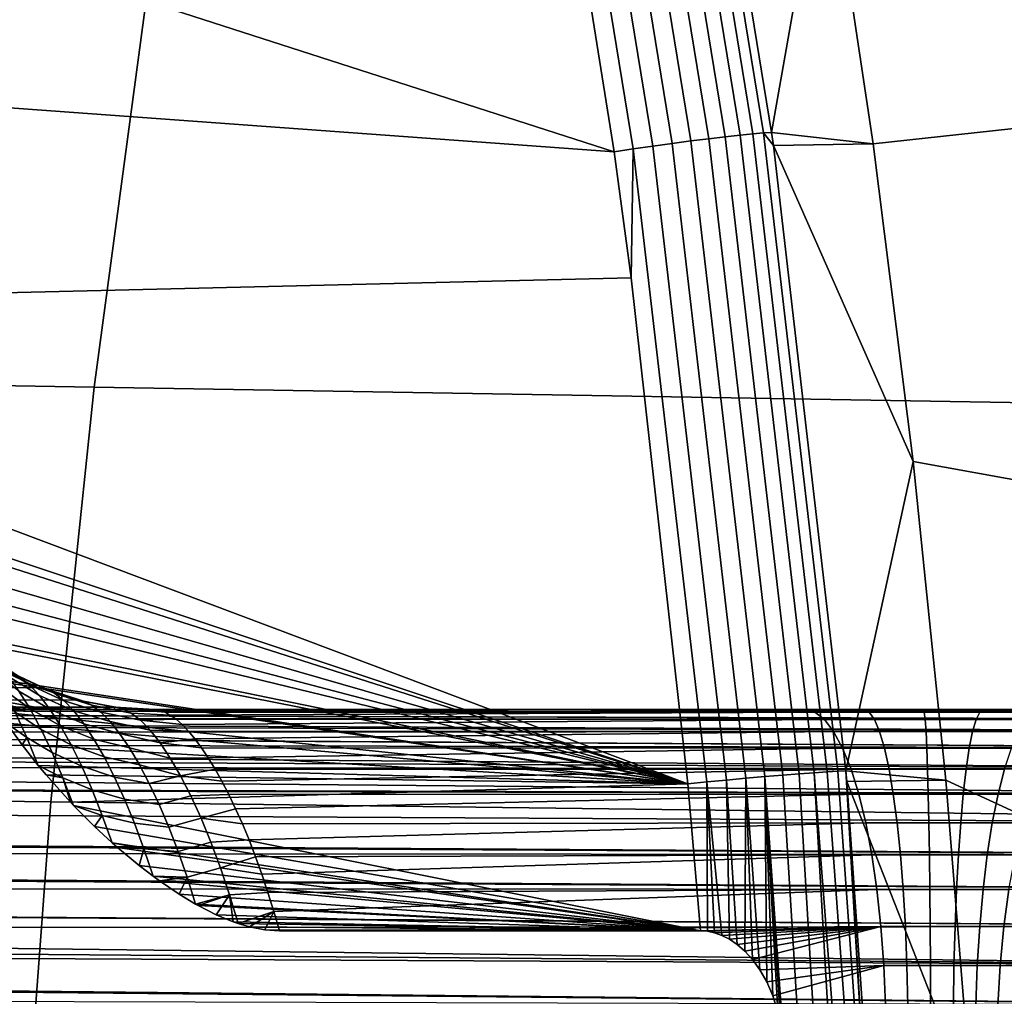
# Model space of a CAD drawing. Header units: metres. Extents: x -240 to 45, y -77 to 27.
# Tile 345 of 656: x -196.54 to -195.08, y 1.57 to 3.03. Entities that reach past the tile are written whole.
import ezdxf

# ---------------------------------------------------------------- set-up
doc = ezdxf.new("R2010")
doc.units = ezdxf.units.M
doc.layers.add('solid_102011X2', color=7, linetype='CONTINUOUS')

msp = doc.modelspace()

# ---------------------------------------------------------------- linework, layer by layer
at = {"layer": 'solid_102011X2'}
for points in [[(-195.626984, 3.796018, 270.133331), (-195.473145, 2.854428, 270.094666), (-195.495209, 2.852002, 270.075623), (-195.648926, 3.792801, 270.114197)], [(-195.608002, 3.79854, 270.155487), (-195.454056, 2.856332, 270.11673), (-195.473145, 2.854428, 270.094666), (-195.626984, 3.796018, 270.133331)], [(-195.592377, 3.800311, 270.180237), (-195.438339, 2.857672, 270.141357), (-195.454056, 2.856332, 270.11673), (-195.608002, 3.79854, 270.155487)], [(-195.438339, 2.857672, 270.141357), (-195.592377, 3.800311, 270.180237), (-195.576614, 3.780542, 270.205994), (-195.426346, 2.85839, 270.16803)], [(-195.727554, 3.779727, 270.078674), (-195.57428, 2.842159, 270.040375), (-195.603043, 2.838257, 270.036774), (-195.756149, 3.77454, 270.074982)], [(-195.699753, 3.784566, 270.086548), (-195.546326, 2.845801, 270.048187), (-195.57428, 2.842159, 270.040375), (-195.727554, 3.779727, 270.078674)], [(-195.673355, 3.788956, 270.09848), (-195.519791, 2.849106, 270.060028), (-195.546326, 2.845801, 270.048187), (-195.699753, 3.784566, 270.086548)], [(-195.648926, 3.792801, 270.114197), (-195.495209, 2.852002, 270.075623), (-195.519791, 2.849106, 270.060028), (-195.673355, 3.788956, 270.09848)], [(-195.426346, 2.85839, 270.16803), (-195.576614, 3.780542, 270.205994), (-195.345856, 3.313562, 270.590668)], [(-194.376587, 3.723807, 273.352448), (-194.250977, 2.953117, 273.304596), (-195.345856, 3.313562, 270.590668), (-195.427185, 3.784034, 270.614563)], [(-195.785324, 3.611109, 270.073456), (-195.784943, 3.769119, 270.075562), (-195.631989, 2.834178, 270.037415), (-195.660492, 2.829724, 270.042328)], [(-195.756149, 3.77454, 270.074982), (-195.603043, 2.838257, 270.036774), (-195.631989, 2.834178, 270.037415), (-195.784943, 3.769119, 270.075562)], [(-196.825043, 3.20482, 270.332672), (-196.876617, 3.498386, 270.34552), (-195.785324, 3.611109, 270.073456), (-195.660492, 2.829724, 270.042328)], [(-195.426346, 2.85839, 270.16803), (-195.345856, 3.313562, 270.590668), (-195.275345, 2.841722, 270.569946)], [(-194.250977, 2.953117, 273.304596), (-195.275345, 2.841722, 270.569946), (-195.345856, 3.313562, 270.590668)], [(-196.825043, 3.20482, 270.332672), (-195.660492, 2.829724, 270.042328), (-196.77803, 2.910792, 270.320953)], [(-196.351364, 3.092267, 330.455933), (-197.988434, 3.126844, 328.876129), (-198.072845, 2.507194, 328.949158), (-196.434021, 2.479466, 330.52887)], [(-194.694534, 3.058126, 332.027832), (-196.351364, 3.092267, 330.455933), (-196.434021, 2.479466, 330.52887), (-194.775406, 2.452086, 332.100708)], [(-194.250977, 2.953117, 273.304596), (-194.154297, 2.177207, 273.267578), (-195.215683, 2.368869, 270.552368), (-195.275345, 2.841722, 270.569946)], [(-196.73555, 2.616184, 270.310364), (-196.77803, 2.910792, 270.320953), (-195.660492, 2.829724, 270.042328), (-195.635147, 2.642387, 270.036011)], [(-195.454056, 2.856332, 270.11673), (-195.343643, 1.907481, 270.088928), (-195.362823, 1.906205, 270.066925), (-195.473145, 2.854428, 270.094666)], [(-195.438339, 2.857672, 270.141357), (-195.327866, 1.908381, 270.113495), (-195.343643, 1.907481, 270.088928), (-195.454056, 2.856332, 270.11673)], [(-195.438339, 2.857672, 270.141357), (-195.426346, 2.85839, 270.16803), (-195.42363, 2.838878, 270.167358)], [(-195.327866, 1.908381, 270.113495), (-195.438339, 2.857672, 270.141357), (-195.42363, 2.838878, 270.167358), (-195.315781, 1.908855, 270.140106)], [(-195.42363, 2.838878, 270.167358), (-195.426346, 2.85839, 270.16803), (-195.275345, 2.841722, 270.569946)], [(-195.57428, 2.842159, 270.040375), (-195.464355, 1.897998, 270.012909), (-195.493225, 1.895389, 270.009369), (-195.603043, 2.838257, 270.036774)], [(-195.546326, 2.845801, 270.048187), (-195.436295, 1.900433, 270.02066), (-195.464355, 1.897998, 270.012909), (-195.57428, 2.842159, 270.040375)], [(-195.519791, 2.849106, 270.060028), (-195.409637, 1.902643, 270.03244), (-195.436295, 1.900433, 270.02066), (-195.546326, 2.845801, 270.048187)], [(-195.495209, 2.852002, 270.075623), (-195.384979, 1.904581, 270.047974), (-195.409637, 1.902643, 270.03244), (-195.519791, 2.849106, 270.060028)], [(-195.473145, 2.854428, 270.094666), (-195.362823, 1.906205, 270.066925), (-195.384979, 1.904581, 270.047974), (-195.495209, 2.852002, 270.075623)], [(-195.42363, 2.838878, 270.167358), (-195.275345, 2.841722, 270.569946), (-195.215683, 2.368869, 270.552368)], [(-195.635147, 2.642387, 270.036011), (-195.660492, 2.829724, 270.042328), (-195.631989, 2.834178, 270.037415)], [(-195.635147, 2.642387, 270.036011), (-195.631989, 2.834178, 270.037415), (-195.522308, 1.892663, 270.010071), (-195.550919, 1.889582, 270.014984)], [(-195.603043, 2.838257, 270.036774), (-195.493225, 1.895389, 270.009369), (-195.522308, 1.892663, 270.010071), (-195.631989, 2.834178, 270.037415)], [(-195.315781, 1.908855, 270.140106), (-195.42363, 2.838878, 270.167358), (-195.215683, 2.368869, 270.552368)], [(-196.697601, 2.320996, 270.300903), (-196.73555, 2.616184, 270.310364), (-195.635147, 2.642387, 270.036011), (-195.550919, 1.889582, 270.014984)], [(-196.434021, 2.479466, 330.52887), (-198.072845, 2.507194, 328.949158), (-198.138641, 1.883653, 329.006073), (-196.498444, 1.862818, 330.585693)], [(-194.775406, 2.452086, 332.100708), (-196.434021, 2.479466, 330.52887), (-196.498444, 1.862818, 330.585693), (-194.83844, 1.842245, 332.157501)], [(-195.315781, 1.908855, 270.140106), (-195.215683, 2.368869, 270.552368), (-195.166885, 1.895265, 270.537994)], [(-194.087814, 1.396966, 273.239014), (-195.166885, 1.895265, 270.537994), (-195.215683, 2.368869, 270.552368), (-194.154297, 2.177207, 273.267578)], [(-196.689011, 2.267793, 270.298767), (-196.697601, 2.320996, 270.300903), (-195.550919, 1.889582, 270.014984)], [(-196.689011, 2.267793, 270.298767), (-195.550919, 1.889582, 270.014984), (-196.685608, 2.252039, 270.297913)], [(-196.67569, 2.213366, 270.295441), (-196.685608, 2.252039, 270.297913), (-195.550919, 1.889582, 270.014984)], [(-196.666046, 2.182295, 270.29303), (-196.67569, 2.213366, 270.295441), (-195.550919, 1.889582, 270.014984)], [(-196.657547, 2.158324, 270.290924), (-196.666046, 2.182295, 270.29303), (-195.550919, 1.889582, 270.014984)], [(-196.63913, 2.113344, 270.286316), (-196.657547, 2.158324, 270.290924), (-195.550919, 1.889582, 270.014984)], [(-196.634583, 2.103349, 270.285187), (-196.63913, 2.113344, 270.286316), (-195.550919, 1.889582, 270.014984)], [(-196.606995, 2.049151, 270.27832), (-196.634583, 2.103349, 270.285187), (-195.550919, 1.889582, 270.014984)], [(-196.544861, 2.048817, 269.884155), (-196.593521, 2.079799, 269.903656), (-196.578125, 2.067163, 269.954865), (-196.530334, 2.037141, 269.932007)], [(-196.530334, 2.037141, 269.932007), (-196.578125, 2.067163, 269.954865), (-196.56218, 2.04968, 270.004333), (-196.515228, 2.020975, 269.978271)], [(-196.634598, 2.032091, 269.29303), (-196.687759, 2.056572, 269.306274), (-196.568497, 2.056571, 269.784576), (-196.517792, 2.033047, 269.771942)], [(-196.545822, 2.027559, 270.051636), (-196.586456, 2.058965, 270.08432), (-196.568893, 2.029814, 270.132568), (-196.529297, 2.001076, 270.096344)], [(-196.505569, 2.030841, 269.818848), (-196.517792, 2.033047, 269.771942), (-196.568497, 2.056571, 269.784576), (-196.558655, 2.055886, 269.835114)], [(-196.505569, 2.030841, 269.818848), (-196.558655, 2.055886, 269.835114), (-196.544861, 2.048817, 269.884155), (-196.492477, 2.024251, 269.865082)], [(-196.606995, 2.049151, 270.27832), (-195.550919, 1.889582, 270.014984), (-196.605133, 2.045829, 270.277832)], [(-196.575455, 1.996912, 270.270447), (-196.605133, 2.045829, 270.277832), (-195.550919, 1.889582, 270.014984)], [(-196.515228, 2.020975, 269.978271), (-196.56218, 2.04968, 270.004333), (-196.545822, 2.027559, 270.051636), (-196.499695, 2.000503, 270.022552)], [(-196.492477, 2.024251, 269.865082), (-196.544861, 2.048817, 269.884155), (-196.530334, 2.037141, 269.932007), (-196.478653, 2.01336, 269.910248)], [(-196.478653, 2.01336, 269.910248), (-196.530334, 2.037141, 269.932007), (-196.515228, 2.020975, 269.978271), (-196.464233, 1.998269, 269.953918)], [(-196.578995, 2.014349, 269.279175), (-196.634598, 2.032091, 269.29303), (-196.517792, 2.033047, 269.771942), (-196.461395, 2.014773, 269.757874)], [(-196.551422, 1.996228, 270.177521), (-196.582718, 2.022461, 270.223358), (-196.564301, 1.980169, 270.26767), (-196.53418, 1.95857, 270.218811)], [(-196.529297, 2.001076, 270.096344), (-196.568893, 2.029814, 270.132568), (-196.551422, 1.996228, 270.177521), (-196.512772, 1.970523, 270.138153)], [(-196.499695, 2.000503, 270.022552), (-196.545822, 2.027559, 270.051636), (-196.529297, 2.001076, 270.096344), (-196.483932, 1.975967, 270.064484)], [(-196.449799, 2.012721, 269.802338), (-196.461395, 2.014773, 269.757874), (-196.517792, 2.033047, 269.771942), (-196.505569, 2.030841, 269.818848)], [(-196.449799, 2.012721, 269.802338), (-196.505569, 2.030841, 269.818848), (-196.492477, 2.024251, 269.865082), (-196.437347, 2.006588, 269.84613)], [(-196.437347, 2.006588, 269.84613), (-196.492477, 2.024251, 269.865082), (-196.478653, 2.01336, 269.910248), (-196.424149, 1.996446, 269.888947)], [(-196.548508, 2.003606, 269.176422), (-196.604111, 2.014362, 269.19632), (-196.578995, 2.014349, 269.279175), (-196.521713, 2.0036, 269.264893)], [(-196.521713, 2.0036, 269.264893), (-196.578995, 2.014349, 269.279175), (-196.461395, 2.014773, 269.757874), (-196.403275, 2.003703, 269.743408)], [(-196.464233, 1.998269, 269.953918), (-196.515228, 2.020975, 269.978271), (-196.499695, 2.000503, 270.022552), (-196.449341, 1.979138, 269.995789)], [(-196.424149, 1.996446, 269.888947), (-196.478653, 2.01336, 269.910248), (-196.464233, 1.998269, 269.953918), (-196.410339, 1.982378, 269.93045)], [(-196.391434, 2.00153, 269.788605), (-196.403275, 2.003703, 269.743408), (-196.461395, 2.014773, 269.757874), (-196.449799, 2.012721, 269.802338)], [(-196.378632, 1.995036, 269.83313), (-196.391434, 2.00153, 269.788605), (-196.449799, 2.012721, 269.802338), (-196.437347, 2.006588, 269.84613)], [(-196.365036, 1.984296, 269.876587), (-196.378632, 1.995036, 269.83313), (-196.437347, 2.006588, 269.84613), (-196.424149, 1.996446, 269.888947)], [(-198.135773, 1.987874, 268.001312), (-198.056793, 1.994685, 268.019501), (-194.396103, 1.985471, 267.058411)], [(-198.056793, 1.994685, 268.019501), (-198.044128, 1.995512, 268.0224), (-194.396103, 1.985471, 267.058411)], [(-197.977478, 1.998692, 268.037415), (-194.381744, 1.996354, 267.116028), (-194.396103, 1.985471, 267.058411), (-198.044128, 1.995512, 268.0224)], [(-197.977478, 1.998692, 268.037415), (-197.972977, 1.998837, 268.038422), (-194.381744, 1.996354, 267.116028)], [(-197.972977, 1.998837, 268.038422), (-197.898102, 2, 268.054932), (-196.132614, 2, 267.614685)], [(-197.972977, 1.998837, 268.038422), (-196.132614, 2, 267.614685), (-194.381744, 1.996354, 267.116028)], [(-196.132614, 2, 267.614685), (-197.898102, 2, 268.054932), (-197.411621, 2, 268.344147)], [(-193.661606, 2, 267.403748), (-197.411621, 2, 268.344147), (-196.92131, 2, 268.635773), (-193.637283, 2, 267.434418)], [(-197.411621, 2, 268.344147), (-194.329926, 2, 267.16629), (-196.132614, 2, 267.614685)], [(-194.29213, 2, 267.160095), (-194.329926, 2, 267.16629), (-197.411621, 2, 268.344147)], [(-194.253708, 2, 267.155945), (-194.29213, 2, 267.160095), (-197.411621, 2, 268.344147)], [(-194.21492, 2, 267.153931), (-194.253708, 2, 267.155945), (-197.411621, 2, 268.344147)], [(-194.175842, 2, 267.154053), (-194.21492, 2, 267.153931), (-197.411621, 2, 268.344147)], [(-194.136765, 2, 267.156372), (-194.175842, 2, 267.154053), (-197.411621, 2, 268.344147)], [(-194.097702, 2, 267.160919), (-194.136765, 2, 267.156372), (-197.411621, 2, 268.344147)], [(-194.058975, 2, 267.167633), (-194.097702, 2, 267.160919), (-197.411621, 2, 268.344147)], [(-194.020615, 2, 267.176514), (-194.058975, 2, 267.167633), (-197.411621, 2, 268.344147)], [(-193.982925, 2, 267.187531), (-194.020615, 2, 267.176514), (-197.411621, 2, 268.344147)], [(-193.945908, 2, 267.200623), (-193.982925, 2, 267.187531), (-197.411621, 2, 268.344147)], [(-193.90979, 2, 267.215729), (-193.945908, 2, 267.200623), (-197.411621, 2, 268.344147)], [(-193.874588, 2, 267.232819), (-193.90979, 2, 267.215729), (-197.411621, 2, 268.344147)], [(-193.840408, 2, 267.251831), (-193.874588, 2, 267.232819), (-197.411621, 2, 268.344147)], [(-193.807312, 2, 267.272766), (-193.840408, 2, 267.251831), (-197.411621, 2, 268.344147)], [(-193.77536, 2, 267.295563), (-193.807312, 2, 267.272766), (-197.411621, 2, 268.344147)], [(-193.74472, 2, 267.320129), (-193.77536, 2, 267.295563), (-197.411621, 2, 268.344147)], [(-193.715439, 2, 267.346466), (-193.74472, 2, 267.320129), (-197.411621, 2, 268.344147)], [(-193.687714, 2, 267.374329), (-193.715439, 2, 267.346466), (-197.411621, 2, 268.344147)], [(-193.661606, 2, 267.403748), (-193.687714, 2, 267.374329), (-197.411621, 2, 268.344147)], [(-193.614761, 2, 267.466339), (-193.637283, 2, 267.434418), (-196.92131, 2, 268.635773)], [(-193.594177, 2, 267.499268), (-193.614761, 2, 267.466339), (-196.92131, 2, 268.635773)], [(-193.575531, 2, 267.533142), (-193.594177, 2, 267.499268), (-196.92131, 2, 268.635773)], [(-193.558914, 2, 267.567657), (-193.575531, 2, 267.533142), (-196.92131, 2, 268.635773)], [(-196.839951, 2, 268.689697), (-193.544312, 2, 267.602844), (-193.558914, 2, 267.567657), (-196.92131, 2, 268.635773)], [(-196.839951, 2, 268.689697), (-196.763702, 2, 268.75177), (-193.544312, 2, 267.602844)], [(-196.763702, 2, 268.75177), (-196.693909, 2, 268.821106), (-193.544312, 2, 267.602844)], [(-196.693909, 2, 268.821106), (-196.630157, 2, 268.898407), (-193.544312, 2, 267.602844)], [(-196.630157, 2, 268.898407), (-196.574738, 2, 268.981293), (-193.544312, 2, 267.602844)], [(-196.584015, 2.003618, 269.091034), (-196.529816, 2, 269.065369), (-196.574738, 2, 268.981293), (-196.627823, 2.003625, 269.009613)], [(-196.548508, 2.003606, 269.176422), (-196.49118, 2, 269.158813), (-196.528275, 2, 269.068604), (-196.584015, 2.003618, 269.091034)], [(-196.584015, 2.003618, 269.091034), (-196.528275, 2, 269.068604), (-196.529816, 2, 269.065369)], [(-196.564301, 1.980169, 270.26767), (-196.575455, 1.996912, 270.270447), (-195.550919, 1.889582, 270.014984)], [(-196.574738, 2, 268.981293), (-196.529816, 2, 269.065369), (-193.544312, 2, 267.602844)], [(-196.512772, 1.970523, 270.138153), (-196.551422, 1.996228, 270.177521), (-196.53418, 1.95857, 270.218811), (-196.496399, 1.936214, 270.176666)], [(-196.521713, 2.0036, 269.264893), (-196.463593, 2, 269.250397), (-196.49118, 2, 269.158813), (-196.548508, 2.003606, 269.176422)], [(-196.529816, 2, 269.065369), (-196.528275, 2, 269.068604), (-193.544312, 2, 267.602844)], [(-196.483932, 1.975967, 270.064484), (-196.529297, 2.001076, 270.096344), (-196.512772, 1.970523, 270.138153), (-196.468109, 1.947627, 270.10376)], [(-196.528275, 2, 269.068604), (-196.49118, 2, 269.158813), (-193.544312, 2, 267.602844)], [(-196.521713, 2.0036, 269.264893), (-196.403275, 2.003703, 269.743408), (-196.403961, 2, 269.489563), (-196.463593, 2, 269.250397)], [(-196.449341, 1.979138, 269.995789), (-196.499695, 2.000503, 270.022552), (-196.483932, 1.975967, 270.064484), (-196.434189, 1.956181, 270.035492)], [(-196.49118, 2, 269.158813), (-196.463593, 2, 269.250397), (-193.544312, 2, 267.602844)], [(-196.410339, 1.982378, 269.93045), (-196.464233, 1.998269, 269.953918), (-196.449341, 1.979138, 269.995789), (-196.396042, 1.964518, 269.970276)], [(-196.463593, 2, 269.250397), (-196.403961, 2, 269.489563), (-195.860519, 2, 269.608063), (-193.544312, 2, 267.602844)], [(-196.350739, 1.969394, 269.91861), (-196.365036, 1.984296, 269.876587), (-196.424149, 1.996446, 269.888947), (-196.410339, 1.982378, 269.93045)], [(-196.403275, 2.003703, 269.743408), (-196.34433, 2, 269.72876), (-196.403961, 2, 269.489563)], [(-196.403961, 2, 269.489563), (-196.34433, 2, 269.72876), (-195.860519, 2, 269.608063)], [(-196.403275, 2.003703, 269.743408), (-196.391434, 2.00153, 269.788605), (-196.336899, 1.999109, 269.757599), (-196.34433, 2, 269.72876)], [(-196.391434, 2.00153, 269.788605), (-196.378632, 1.995036, 269.83313), (-196.320724, 1.991974, 269.814758), (-196.32901, 1.996436, 269.786285)], [(-196.391434, 2.00153, 269.788605), (-196.32901, 1.996436, 269.786285), (-196.336899, 1.999109, 269.757599)], [(-196.365036, 1.984296, 269.876587), (-196.312042, 1.985727, 269.842896), (-196.320724, 1.991974, 269.814758), (-196.378632, 1.995036, 269.83313)], [(-195.860519, 2, 269.608063), (-196.34433, 2, 269.72876), (-196.336899, 1.999109, 269.757599)], [(-196.336899, 1.999109, 269.757599), (-195.376678, 2, 269.487427), (-195.860519, 2, 269.608063)], [(-196.336899, 1.999109, 269.757599), (-196.32901, 1.996436, 269.786285), (-195.362106, 1.996354, 269.545898), (-195.376678, 2, 269.487427)], [(-196.32901, 1.996436, 269.786285), (-196.320724, 1.991974, 269.814758), (-195.362106, 1.996354, 269.545898)], [(-196.320724, 1.991974, 269.814758), (-196.312042, 1.985727, 269.842896), (-195.347733, 1.985471, 269.603546), (-195.362106, 1.996354, 269.545898)], [(-194.329926, 2, 267.16629), (-194.367157, 2, 267.1745), (-196.132614, 2, 267.614685)], [(-194.381744, 1.996354, 267.116028), (-196.132614, 2, 267.614685), (-194.367157, 2, 267.1745)], [(-195.860519, 2, 269.608063), (-195.376678, 2, 269.487427), (-193.544312, 2, 267.602844)], [(-195.376678, 2, 269.487427), (-195.297043, 2, 269.471832), (-193.544312, 2, 267.602844)], [(-195.362106, 1.996354, 269.545898), (-195.281265, 1.996434, 269.529816), (-195.297043, 2, 269.471832), (-195.376678, 2, 269.487427)], [(-195.347733, 1.985471, 269.603546), (-195.273392, 1.985615, 269.588745), (-195.281265, 1.996434, 269.529816), (-195.362106, 1.996354, 269.545898)], [(-195.297043, 2, 269.471832), (-195.215195, 2, 269.464325), (-193.544312, 2, 267.602844)], [(-195.199051, 1.996434, 269.523438), (-195.215195, 2, 269.464325), (-195.297043, 2, 269.471832), (-195.281265, 1.996434, 269.529816)], [(-195.273392, 1.985615, 269.588745), (-195.197769, 1.985615, 269.582886), (-195.199051, 1.996434, 269.523438), (-195.281265, 1.996434, 269.529816)], [(-195.215195, 2, 269.464325), (-195.132278, 2, 269.465302), (-193.544312, 2, 267.602844)], [(-195.116638, 1.996434, 269.526276), (-195.132278, 2, 269.465302), (-195.215195, 2, 269.464325), (-195.199051, 1.996434, 269.523438)], [(-195.197769, 1.985615, 269.582886), (-195.121979, 1.985615, 269.58551), (-195.116638, 1.996434, 269.526276), (-195.199051, 1.996434, 269.523438)], [(-195.132278, 2, 269.465302), (-195.049484, 2, 269.474915), (-193.544312, 2, 267.602844)], [(-195.035049, 1.996434, 269.538239), (-195.049484, 2, 269.474915), (-195.132278, 2, 269.465302), (-195.116638, 1.996434, 269.526276)], [(-195.121979, 1.985615, 269.58551), (-195.046936, 1.985615, 269.596497), (-195.035049, 1.996434, 269.538239), (-195.116638, 1.996434, 269.526276)], [(-198.288025, 1.965987, 267.965271), (-198.21286, 1.978319, 267.983246), (-194.409927, 1.967701, 267.00296)], [(-198.21286, 1.978319, 267.983246), (-198.174927, 1.983396, 267.992188), (-194.409927, 1.967701, 267.00296)], [(-198.135773, 1.987874, 268.001312), (-194.396103, 1.985471, 267.058411), (-194.409927, 1.967701, 267.00296), (-198.174927, 1.983396, 267.992188)], [(-196.541183, 1.94791, 270.261902), (-196.564301, 1.980169, 270.26767), (-195.550919, 1.889582, 270.014984)], [(-196.53418, 1.95857, 270.218811), (-196.564301, 1.980169, 270.26767), (-196.541183, 1.94791, 270.261902)], [(-196.396042, 1.964518, 269.970276), (-196.449341, 1.979138, 269.995789), (-196.434189, 1.956181, 270.035492), (-196.381439, 1.94305, 270.008148)], [(-196.335907, 1.950477, 269.958832), (-196.350739, 1.969394, 269.91861), (-196.410339, 1.982378, 269.93045), (-196.396042, 1.964518, 269.970276)], [(-196.365036, 1.984296, 269.876587), (-196.303024, 1.977703, 269.870575), (-196.312042, 1.985727, 269.842896)], [(-196.365036, 1.984296, 269.876587), (-196.350739, 1.969394, 269.91861), (-196.293686, 1.967914, 269.897705), (-196.303024, 1.977703, 269.870575)], [(-196.312042, 1.985727, 269.842896), (-196.303024, 1.977703, 269.870575), (-195.347733, 1.985471, 269.603546)], [(-196.303024, 1.977703, 269.870575), (-196.293686, 1.967914, 269.897705), (-195.333908, 1.967701, 269.658966), (-195.347733, 1.985471, 269.603546)], [(-195.333908, 1.967701, 269.658966), (-195.265732, 1.967701, 269.645966), (-195.273392, 1.985615, 269.588745), (-195.347733, 1.985471, 269.603546)], [(-195.265732, 1.967701, 269.645966), (-195.196533, 1.967701, 269.640594), (-195.197769, 1.985615, 269.582886), (-195.273392, 1.985615, 269.588745)], [(-195.196533, 1.967701, 269.640594), (-195.127167, 1.967701, 269.642975), (-195.121979, 1.985615, 269.58551), (-195.197769, 1.985615, 269.582886)], [(-195.127167, 1.967701, 269.642975), (-195.058487, 1.967701, 269.653046), (-195.046936, 1.985615, 269.596497), (-195.121979, 1.985615, 269.58551)], [(-198.363602, 1.950218, 267.946777), (-198.29155, 1.96533, 267.964417), (-194.423264, 1.942952, 266.949463)], [(-198.29155, 1.96533, 267.964417), (-198.288025, 1.965987, 267.965271), (-194.423264, 1.942952, 266.949463)], [(-198.288025, 1.965987, 267.965271), (-194.409927, 1.967701, 267.00296), (-194.423264, 1.942952, 266.949463)], [(-196.468109, 1.947627, 270.10376), (-196.512772, 1.970523, 270.138153), (-196.496399, 1.936214, 270.176666), (-196.452377, 1.915757, 270.140015)], [(-196.434189, 1.956181, 270.035492), (-196.483932, 1.975967, 270.064484), (-196.468109, 1.947627, 270.10376), (-196.418915, 1.929626, 270.072723)], [(-196.32074, 1.927739, 269.996979), (-196.335907, 1.950477, 269.958832), (-196.396042, 1.964518, 269.970276), (-196.381439, 1.94305, 270.008148)], [(-196.335907, 1.950477, 269.958832), (-196.284073, 1.956384, 269.924164), (-196.293686, 1.967914, 269.897705), (-196.350739, 1.969394, 269.91861)], [(-196.293686, 1.967914, 269.897705), (-196.284073, 1.956384, 269.924164), (-195.333908, 1.967701, 269.658966)], [(-196.284073, 1.956384, 269.924164), (-196.274231, 1.943138, 269.94989), (-195.320572, 1.942952, 269.712494), (-195.333908, 1.967701, 269.658966)], [(-195.320572, 1.942952, 269.712494), (-195.258423, 1.942952, 269.700623), (-195.265732, 1.967701, 269.645966), (-195.333908, 1.967701, 269.658966)], [(-195.258423, 1.942952, 269.700623), (-195.195343, 1.942952, 269.69574), (-195.196533, 1.967701, 269.640594), (-195.265732, 1.967701, 269.645966)], [(-195.195343, 1.942952, 269.69574), (-195.132111, 1.942952, 269.697906), (-195.127167, 1.967701, 269.642975), (-195.196533, 1.967701, 269.640594)], [(-195.132111, 1.942952, 269.697906), (-195.069519, 1.942952, 269.707092), (-195.058487, 1.967701, 269.653046), (-195.127167, 1.967701, 269.642975)], [(-198.363602, 1.950218, 267.946777), (-194.423264, 1.942952, 266.949463), (-194.435791, 1.911732, 266.899261), (-198.395111, 1.94252, 267.938904)], [(-196.517273, 1.917201, 270.255951), (-196.53418, 1.95857, 270.218811), (-196.541183, 1.94791, 270.261902)], [(-196.496399, 1.936214, 270.176666), (-196.53418, 1.95857, 270.218811), (-196.517273, 1.917201, 270.255951), (-196.480377, 1.898516, 270.21167)], [(-196.381439, 1.94305, 270.008148), (-196.434189, 1.956181, 270.035492), (-196.418915, 1.929626, 270.072723), (-196.366669, 1.918171, 270.043793)], [(-196.335907, 1.950477, 269.958832), (-196.274231, 1.943138, 269.94989), (-196.284073, 1.956384, 269.924164)], [(-196.335907, 1.950477, 269.958832), (-196.32074, 1.927739, 269.996979), (-196.264206, 1.928213, 269.974762), (-196.274231, 1.943138, 269.94989)], [(-198.436417, 1.93133, 267.928436), (-198.395111, 1.94252, 267.938904), (-194.435791, 1.911732, 266.899261)], [(-196.517273, 1.917201, 270.255951), (-196.541183, 1.94791, 270.261902), (-195.550919, 1.889582, 270.014984)], [(-196.452377, 1.915757, 270.140015), (-196.496399, 1.936214, 270.176666), (-196.480377, 1.898516, 270.21167), (-196.43692, 1.880684, 270.173035)], [(-196.418915, 1.929626, 270.072723), (-196.468109, 1.947627, 270.10376), (-196.452377, 1.915757, 270.140015), (-196.403671, 1.899714, 270.107208)], [(-196.305405, 1.90138, 270.032654), (-196.32074, 1.927739, 269.996979), (-196.381439, 1.94305, 270.008148), (-196.366669, 1.918171, 270.043793)], [(-196.274231, 1.943138, 269.94989), (-196.264206, 1.928213, 269.974762), (-195.320572, 1.942952, 269.712494)], [(-196.254074, 1.911648, 269.998688), (-195.30806, 1.911732, 269.762695), (-195.320572, 1.942952, 269.712494), (-196.264206, 1.928213, 269.974762)], [(-195.30806, 1.911732, 269.762695), (-195.251572, 1.911732, 269.751923), (-195.258423, 1.942952, 269.700623), (-195.320572, 1.942952, 269.712494)], [(-195.251572, 1.911732, 269.751923), (-195.194229, 1.911732, 269.747467), (-195.195343, 1.942952, 269.69574), (-195.258423, 1.942952, 269.700623)], [(-195.194229, 1.911732, 269.747467), (-195.136765, 1.911732, 269.749451), (-195.132111, 1.942952, 269.697906), (-195.195343, 1.942952, 269.69574)], [(-195.136765, 1.911732, 269.749451), (-195.079865, 1.911732, 269.757782), (-195.069519, 1.942952, 269.707092), (-195.132111, 1.942952, 269.697906)], [(-198.486679, 1.915871, 267.915527), (-198.436417, 1.93133, 267.928436), (-194.435791, 1.911732, 266.899261)], [(-196.366669, 1.918171, 270.043793), (-196.418915, 1.929626, 270.072723), (-196.403671, 1.899714, 270.107208), (-196.351883, 1.890085, 270.076874)], [(-196.305405, 1.90138, 270.032654), (-196.254074, 1.911648, 269.998688), (-196.264206, 1.928213, 269.974762), (-196.32074, 1.927739, 269.996979)], [(-198.567352, 1.886075, 267.894287), (-198.50676, 1.909073, 267.910309), (-194.447311, 1.874496, 266.853058)], [(-198.486679, 1.915871, 267.915527), (-194.435791, 1.911732, 266.899261), (-194.447311, 1.874496, 266.853058), (-198.50676, 1.909073, 267.910309)], [(-196.505386, 1.902876, 270.25296), (-196.517273, 1.917201, 270.255951), (-195.550919, 1.889582, 270.014984)], [(-196.480377, 1.898516, 270.21167), (-196.517273, 1.917201, 270.255951), (-196.505386, 1.902876, 270.25296)], [(-196.403671, 1.899714, 270.107208), (-196.452377, 1.915757, 270.140015), (-196.43692, 1.880684, 270.173035), (-196.388657, 1.866737, 270.138702)], [(-196.305405, 1.90138, 270.032654), (-196.366669, 1.918171, 270.043793), (-196.351883, 1.890085, 270.076874)], [(-196.305405, 1.90138, 270.032654), (-196.243881, 1.893498, 270.021576), (-196.254074, 1.911648, 269.998688)], [(-196.254074, 1.911648, 269.998688), (-196.243881, 1.893498, 270.021576), (-195.30806, 1.911732, 269.762695)], [(-196.233658, 1.873821, 270.043304), (-195.296539, 1.874496, 269.808899), (-195.30806, 1.911732, 269.762695), (-196.243881, 1.893498, 270.021576)], [(-195.384979, 1.904581, 270.047974), (-195.328674, 0.952378, 270.024414), (-195.351212, 0.951474, 270.011871), (-195.409637, 1.902643, 270.03244)], [(-195.362823, 1.906205, 270.066925), (-195.307922, 0.953166, 270.039734), (-195.328674, 0.952378, 270.024414), (-195.384979, 1.904581, 270.047974)], [(-195.362823, 1.906205, 270.066925), (-195.343643, 1.907481, 270.088928), (-195.273178, 0.954343, 270.077698), (-195.289322, 0.953825, 270.057587)], [(-195.362823, 1.906205, 270.066925), (-195.289322, 0.953825, 270.057587), (-195.307922, 0.953166, 270.039734)], [(-195.343643, 1.907481, 270.088928), (-195.327866, 1.908381, 270.113495), (-195.25975, 0.954713, 270.099731), (-195.273178, 0.954343, 270.077698)], [(-195.327866, 1.908381, 270.113495), (-195.315781, 1.908855, 270.140106), (-195.25975, 0.954713, 270.099731)], [(-195.314331, 1.893249, 270.13974), (-195.315781, 1.908855, 270.140106), (-195.166885, 1.895265, 270.537994)], [(-195.25975, 0.954713, 270.099731), (-195.315781, 1.908855, 270.140106), (-195.314331, 1.893249, 270.13974)], [(-195.296539, 1.874496, 269.808899), (-195.245255, 1.874496, 269.799103), (-195.251572, 1.911732, 269.751923), (-195.30806, 1.911732, 269.762695)], [(-195.245255, 1.874496, 269.799103), (-195.193207, 1.874496, 269.795074), (-195.194229, 1.911732, 269.747467), (-195.251572, 1.911732, 269.751923)], [(-195.193207, 1.874496, 269.795074), (-195.141037, 1.874496, 269.796844), (-195.136765, 1.911732, 269.749451), (-195.194229, 1.911732, 269.747467)], [(-195.141037, 1.874496, 269.796844), (-195.089386, 1.874496, 269.804443), (-195.079865, 1.911732, 269.757782), (-195.136765, 1.911732, 269.749451)], [(-195.089386, 1.874496, 269.804443), (-195.03891, 1.874496, 269.817719), (-195.024261, 1.911732, 269.7724), (-195.079865, 1.911732, 269.757782)], [(-196.469131, 1.86228, 270.243927), (-196.505386, 1.902876, 270.25296), (-195.550919, 1.889582, 270.014984)], [(-196.469131, 1.86228, 270.243927), (-196.480377, 1.898516, 270.21167), (-196.505386, 1.902876, 270.25296)], [(-196.469131, 1.86228, 270.243927), (-196.464783, 1.857693, 270.242859), (-196.480377, 1.898516, 270.21167)], [(-196.43692, 1.880684, 270.173035), (-196.480377, 1.898516, 270.21167), (-196.464783, 1.857693, 270.242859), (-196.421906, 1.842752, 270.202637)], [(-196.464783, 1.857693, 270.242859), (-196.469131, 1.86228, 270.243927), (-195.550919, 1.889582, 270.014984), (-195.531784, 1.671301, 270.010223)], [(-196.351883, 1.890085, 270.076874), (-196.403671, 1.899714, 270.107208), (-196.388657, 1.866737, 270.138702), (-196.337234, 1.859046, 270.107239)], [(-196.305405, 1.90138, 270.032654), (-196.351883, 1.890085, 270.076874), (-196.337234, 1.859046, 270.107239), (-196.29007, 1.871624, 270.065613)], [(-196.305405, 1.90138, 270.032654), (-196.29007, 1.871624, 270.065613), (-196.233658, 1.873821, 270.043304), (-196.243881, 1.893498, 270.021576)], [(-195.521591, 1.670571, 270.007965), (-195.531784, 1.671301, 270.010223), (-195.550919, 1.889582, 270.014984), (-195.522308, 1.892663, 270.010071)], [(-195.488754, 1.658533, 270.004089), (-195.500046, 1.664348, 270.004852), (-195.522308, 1.892663, 270.010071), (-195.493225, 1.895389, 270.009369)], [(-195.510986, 1.668294, 270.006165), (-195.521591, 1.670571, 270.007965), (-195.522308, 1.892663, 270.010071)], [(-195.500046, 1.664348, 270.004852), (-195.510986, 1.668294, 270.006165), (-195.522308, 1.892663, 270.010071)], [(-195.477264, 1.650665, 270.003876), (-195.493225, 1.895389, 270.009369), (-195.464355, 1.897998, 270.012909), (-195.465805, 1.640617, 270.00415)], [(-195.477264, 1.650665, 270.003876), (-195.488754, 1.658533, 270.004089), (-195.493225, 1.895389, 270.009369)], [(-195.45459, 1.628248, 270.004913), (-195.465805, 1.640617, 270.00415), (-195.464355, 1.897998, 270.012909)], [(-195.443726, 1.61319, 270.006073), (-195.464355, 1.897998, 270.012909), (-195.436295, 1.900433, 270.02066), (-195.433517, 1.595282, 270.007477)], [(-195.443726, 1.61319, 270.006073), (-195.45459, 1.628248, 270.004913), (-195.464355, 1.897998, 270.012909)], [(-195.409637, 1.902643, 270.03244), (-195.351212, 0.951474, 270.011871), (-195.375153, 0.950192, 270.00235), (-195.436295, 1.900433, 270.02066)], [(-195.436295, 1.900433, 270.02066), (-195.375153, 0.950192, 270.00235), (-195.408157, 1.5, 270.01059)], [(-195.411362, 1.526303, 270.010681), (-195.436295, 1.900433, 270.02066), (-195.408157, 1.5, 270.01059)], [(-195.424423, 1.574537, 270.008881), (-195.433517, 1.595282, 270.007477), (-195.436295, 1.900433, 270.02066)], [(-195.416885, 1.551334, 270.01004), (-195.424423, 1.574537, 270.008881), (-195.436295, 1.900433, 270.02066)], [(-195.411362, 1.526303, 270.010681), (-195.416885, 1.551334, 270.01004), (-195.436295, 1.900433, 270.02066)], [(-195.314331, 1.893249, 270.13974), (-195.166885, 1.895265, 270.537994), (-195.128952, 1.421289, 270.526794)], [(-195.249222, 0.954908, 270.12326), (-195.314331, 1.893249, 270.13974), (-195.128952, 1.421289, 270.526794)], [(-195.25975, 0.954713, 270.099731), (-195.314331, 1.893249, 270.13974), (-195.249222, 0.954908, 270.12326)], [(-194.088226, 1.251164, 273.210663), (-195.128952, 1.421289, 270.526794), (-195.166885, 1.895265, 270.537994), (-194.087814, 1.396966, 273.239014)], [(-198.574371, 1.883142, 267.892395), (-194.447311, 1.874496, 266.853058), (-194.457657, 1.831787, 266.811554), (-198.638016, 1.853553, 267.874969)], [(-198.574371, 1.883142, 267.892395), (-198.567352, 1.886075, 267.894287), (-194.447311, 1.874496, 266.853058)], [(-196.498444, 1.862818, 330.585693), (-198.138641, 1.883653, 329.006073), (-198.185699, 1.257186, 329.046753), (-196.544525, 1.243279, 330.626343)], [(-196.388657, 1.866737, 270.138702), (-196.43692, 1.880684, 270.173035), (-196.421906, 1.842752, 270.202637), (-196.374008, 1.831003, 270.166992)], [(-194.83844, 1.842245, 332.157501), (-196.498444, 1.862818, 330.585693), (-196.544525, 1.243279, 330.626343), (-194.883514, 1.229547, 332.19812)], [(-196.337234, 1.859046, 270.107239), (-196.388657, 1.866737, 270.138702), (-196.374008, 1.831003, 270.166992), (-196.322906, 1.825328, 270.134644)], [(-196.29007, 1.871624, 270.065613), (-196.337234, 1.859046, 270.107239), (-196.322906, 1.825328, 270.134644), (-196.274933, 1.838754, 270.095612)], [(-196.274933, 1.838754, 270.095612), (-196.22348, 1.852686, 270.063843), (-196.233658, 1.873821, 270.043304), (-196.29007, 1.871624, 270.065613)], [(-196.233658, 1.873821, 270.043304), (-196.22348, 1.852686, 270.063843), (-195.296539, 1.874496, 269.808899)], [(-196.213394, 1.830166, 270.083038), (-195.286194, 1.831787, 269.850372), (-195.296539, 1.874496, 269.808899), (-196.22348, 1.852686, 270.063843)], [(-195.286194, 1.831787, 269.850372), (-195.239594, 1.831787, 269.841492), (-195.245255, 1.874496, 269.799103), (-195.296539, 1.874496, 269.808899)], [(-195.239594, 1.831787, 269.841492), (-195.192291, 1.831787, 269.83783), (-195.193207, 1.874496, 269.795074), (-195.245255, 1.874496, 269.799103)], [(-195.192291, 1.831787, 269.83783), (-195.144882, 1.831787, 269.839447), (-195.141037, 1.874496, 269.796844), (-195.193207, 1.874496, 269.795074)], [(-195.144882, 1.831787, 269.839447), (-195.097946, 1.831787, 269.846344), (-195.089386, 1.874496, 269.804443), (-195.141037, 1.874496, 269.796844)], [(-195.097946, 1.831787, 269.846344), (-195.052063, 1.831787, 269.858398), (-195.03891, 1.874496, 269.817719), (-195.089386, 1.874496, 269.804443)], [(-194.466675, 1.784231, 266.77536), (-198.719864, 1.811103, 267.856354), (-198.638016, 1.853553, 267.874969), (-194.457657, 1.831787, 266.811554)], [(-196.433472, 1.826359, 270.235046), (-196.464783, 1.857693, 270.242859), (-195.531784, 1.671301, 270.010223)], [(-196.421906, 1.842752, 270.202637), (-196.464783, 1.857693, 270.242859), (-196.433472, 1.826359, 270.235046)], [(-196.274933, 1.838754, 270.095612), (-196.213394, 1.830166, 270.083038), (-196.22348, 1.852686, 270.063843)], [(-196.407242, 1.802106, 270.228516), (-196.421906, 1.842752, 270.202637), (-196.433472, 1.826359, 270.235046)], [(-196.374008, 1.831003, 270.166992), (-196.421906, 1.842752, 270.202637), (-196.407242, 1.802106, 270.228516), (-196.359894, 1.792818, 270.191925)], [(-196.322906, 1.825328, 270.134644), (-196.374008, 1.831003, 270.166992), (-196.359894, 1.792818, 270.191925), (-196.309036, 1.789202, 270.158936)], [(-196.274933, 1.838754, 270.095612), (-196.322906, 1.825328, 270.134644), (-196.309036, 1.789202, 270.158936), (-196.260178, 1.803058, 270.122406)], [(-196.274933, 1.838754, 270.095612), (-196.260178, 1.803058, 270.122406), (-196.203491, 1.806349, 270.10083), (-196.213394, 1.830166, 270.083038)], [(-196.213394, 1.830166, 270.083038), (-196.203491, 1.806349, 270.10083), (-195.286194, 1.831787, 269.850372)], [(-196.193817, 1.781323, 270.117188), (-195.277161, 1.784231, 269.886566), (-195.286194, 1.831787, 269.850372), (-196.203491, 1.806349, 270.10083)], [(-195.277161, 1.784231, 269.886566), (-195.23465, 1.784231, 269.878448), (-195.239594, 1.831787, 269.841492), (-195.286194, 1.831787, 269.850372)], [(-195.23465, 1.784231, 269.878448), (-195.191498, 1.784231, 269.875122), (-195.192291, 1.831787, 269.83783), (-195.239594, 1.831787, 269.841492)], [(-195.191498, 1.784231, 269.875122), (-195.148239, 1.784231, 269.876587), (-195.144882, 1.831787, 269.839447), (-195.192291, 1.831787, 269.83783)], [(-195.148239, 1.784231, 269.876587), (-195.105408, 1.784231, 269.882874), (-195.097946, 1.831787, 269.846344), (-195.144882, 1.831787, 269.839447)], [(-195.105408, 1.784231, 269.882874), (-195.063538, 1.784231, 269.89389), (-195.052063, 1.831787, 269.858398), (-195.097946, 1.831787, 269.846344)], [(-196.407242, 1.802106, 270.228516), (-196.433472, 1.826359, 270.235046), (-195.531784, 1.671301, 270.010223)], [(-194.466675, 1.784231, 266.77536), (-198.764893, 1.787404, 267.849304), (-198.72789, 1.806899, 267.85495)], [(-194.466675, 1.784231, 266.77536), (-198.72789, 1.806899, 267.85495), (-198.719864, 1.811103, 267.856354)], [(-196.399414, 1.79521, 270.226562), (-196.407242, 1.802106, 270.228516), (-195.531784, 1.671301, 270.010223)], [(-196.359894, 1.792818, 270.191925), (-196.407242, 1.802106, 270.228516), (-196.399414, 1.79521, 270.226562)], [(-196.260178, 1.803058, 270.122406), (-196.309036, 1.789202, 270.158936), (-196.295761, 1.750953, 270.179932), (-196.245972, 1.764831, 270.145782)], [(-196.245972, 1.764831, 270.145782), (-196.193817, 1.781323, 270.117188), (-196.203491, 1.806349, 270.10083), (-196.260178, 1.803058, 270.122406)], [(-194.474243, 1.732522, 266.745026), (-198.812759, 1.761973, 267.843994), (-198.764893, 1.787404, 267.849304), (-194.466675, 1.784231, 266.77536)], [(-196.367188, 1.768358, 270.218506), (-196.399414, 1.79521, 270.226562), (-195.531784, 1.671301, 270.010223)], [(-196.367188, 1.768358, 270.218506), (-196.359894, 1.792818, 270.191925), (-196.399414, 1.79521, 270.226562)], [(-196.367188, 1.768358, 270.218506), (-196.346222, 1.752271, 270.213287), (-196.359894, 1.792818, 270.191925)], [(-196.309036, 1.789202, 270.158936), (-196.359894, 1.792818, 270.191925), (-196.346222, 1.752271, 270.213287), (-196.295761, 1.750953, 270.179932)], [(-196.245972, 1.764831, 270.145782), (-196.184418, 1.755196, 270.131958), (-196.193817, 1.781323, 270.117188)], [(-196.193817, 1.781323, 270.117188), (-196.184418, 1.755196, 270.131958), (-195.277161, 1.784231, 269.886566)], [(-196.175339, 1.728071, 270.145142), (-195.269592, 1.732522, 269.916931), (-195.277161, 1.784231, 269.886566), (-196.184418, 1.755196, 270.131958)], [(-195.269592, 1.732522, 269.916931), (-195.230499, 1.732522, 269.909454), (-195.23465, 1.784231, 269.878448), (-195.277161, 1.784231, 269.886566)], [(-195.230499, 1.732522, 269.909454), (-195.190826, 1.732522, 269.906403), (-195.191498, 1.784231, 269.875122), (-195.23465, 1.784231, 269.878448)], [(-195.190826, 1.732522, 269.906403), (-195.151047, 1.732522, 269.907745), (-195.148239, 1.784231, 269.876587), (-195.191498, 1.784231, 269.875122)], [(-195.151047, 1.732522, 269.907745), (-195.111664, 1.732522, 269.913544), (-195.105408, 1.784231, 269.882874), (-195.148239, 1.784231, 269.876587)], [(-195.111664, 1.732522, 269.913544), (-195.073166, 1.732522, 269.923645), (-195.063538, 1.784231, 269.89389), (-195.105408, 1.784231, 269.882874)], [(-194.474243, 1.732522, 266.745026), (-198.863571, 1.734746, 267.840607), (-198.820312, 1.757938, 267.843353)], [(-194.474243, 1.732522, 266.745026), (-198.820312, 1.757938, 267.843353), (-198.812759, 1.761973, 267.843994)], [(-196.367188, 1.768358, 270.218506), (-195.531784, 1.671301, 270.010223), (-196.346222, 1.752271, 270.213287)], [(-196.245972, 1.764831, 270.145782), (-196.295761, 1.750953, 270.179932), (-196.283142, 1.710758, 270.197571), (-196.232483, 1.724407, 270.165588)], [(-196.245972, 1.764831, 270.145782), (-196.232483, 1.724407, 270.165588), (-196.175339, 1.728071, 270.145142), (-196.184418, 1.755196, 270.131958)], [(-196.336578, 1.745226, 270.210876), (-196.346222, 1.752271, 270.213287), (-195.531784, 1.671301, 270.010223)], [(-196.295761, 1.750953, 270.179932), (-196.346222, 1.752271, 270.213287), (-196.336578, 1.745226, 270.210876)], [(-196.307327, 1.725376, 270.203583), (-196.295761, 1.750953, 270.179932), (-196.336578, 1.745226, 270.210876)], [(-196.307327, 1.725376, 270.203583), (-196.336578, 1.745226, 270.210876), (-195.531784, 1.671301, 270.010223)], [(-196.307327, 1.725376, 270.203583), (-196.283142, 1.710758, 270.197571), (-196.295761, 1.750953, 270.179932)], [(-194.480255, 1.677415, 266.720917), (-198.914124, 1.707447, 267.839325), (-198.863571, 1.734746, 267.840607), (-194.474243, 1.732522, 266.745026)], [(-196.175339, 1.728071, 270.145142), (-196.166687, 1.700071, 270.156647), (-195.269592, 1.732522, 269.916931)], [(-196.158463, 1.671298, 270.166473), (-195.263596, 1.677415, 269.94101), (-195.269592, 1.732522, 269.916931), (-196.166687, 1.700071, 270.156647)], [(-195.263596, 1.677415, 269.94101), (-195.227219, 1.677415, 269.934082), (-195.230499, 1.732522, 269.909454), (-195.269592, 1.732522, 269.916931)], [(-195.227219, 1.677415, 269.934082), (-195.190292, 1.677415, 269.931213), (-195.190826, 1.732522, 269.906403), (-195.230499, 1.732522, 269.909454)], [(-195.190292, 1.677415, 269.931213), (-195.153275, 1.677415, 269.932495), (-195.151047, 1.732522, 269.907745), (-195.190826, 1.732522, 269.906403)], [(-195.153275, 1.677415, 269.932495), (-195.116638, 1.677415, 269.937866), (-195.111664, 1.732522, 269.913544), (-195.151047, 1.732522, 269.907745)], [(-195.116638, 1.677415, 269.937866), (-195.080811, 1.677415, 269.947266), (-195.073166, 1.732522, 269.923645), (-195.111664, 1.732522, 269.913544)], [(-195.080811, 1.677415, 269.947266), (-195.046265, 1.677415, 269.960632), (-195.036041, 1.732522, 269.937988), (-195.073166, 1.732522, 269.923645)], [(-196.307327, 1.725376, 270.203583), (-195.531784, 1.671301, 270.010223), (-196.283142, 1.710758, 270.197571)], [(-196.232483, 1.724407, 270.165588), (-196.283142, 1.710758, 270.197571), (-196.279266, 1.708578, 270.196594)], [(-196.252518, 1.694917, 270.189941), (-196.232483, 1.724407, 270.165588), (-196.279266, 1.708578, 270.196594)], [(-196.252518, 1.694917, 270.189941), (-196.226929, 1.68435, 270.183533), (-196.232483, 1.724407, 270.165588)], [(-196.219696, 1.681851, 270.181732), (-196.166687, 1.700071, 270.156647), (-196.175339, 1.728071, 270.145142), (-196.232483, 1.724407, 270.165588)], [(-196.226929, 1.68435, 270.183533), (-196.219696, 1.681851, 270.181732), (-196.232483, 1.724407, 270.165588)], [(-194.480255, 1.677415, 266.720917), (-198.974213, 1.674771, 267.840363), (-198.917328, 1.705708, 267.839325)], [(-194.480255, 1.677415, 266.720917), (-198.917328, 1.705708, 267.839325), (-198.914124, 1.707447, 267.839325)], [(-196.279266, 1.708578, 270.196594), (-196.283142, 1.710758, 270.197571), (-195.531784, 1.671301, 270.010223)], [(-196.252518, 1.694917, 270.189941), (-196.279266, 1.708578, 270.196594), (-195.531784, 1.671301, 270.010223)], [(-196.202728, 1.67695, 270.177521), (-196.166687, 1.700071, 270.156647), (-196.219696, 1.681851, 270.181732)], [(-196.179947, 1.672658, 270.171844), (-196.166687, 1.700071, 270.156647), (-196.202728, 1.67695, 270.177521)], [(-196.179947, 1.672658, 270.171844), (-196.158463, 1.671298, 270.166473), (-196.166687, 1.700071, 270.156647)], [(-196.252518, 1.694917, 270.189941), (-195.531784, 1.671301, 270.010223), (-196.226929, 1.68435, 270.183533)], [(-196.226929, 1.68435, 270.183533), (-195.531784, 1.671301, 270.010223), (-196.219696, 1.681851, 270.181732)], [(-194.484604, 1.619717, 266.703461), (-199.008209, 1.65617, 267.842133), (-198.974213, 1.674771, 267.840363)], [(-194.480255, 1.677415, 266.720917), (-194.484604, 1.619717, 266.703461), (-198.974213, 1.674771, 267.840363)], [(-196.202728, 1.67695, 270.177521), (-196.219696, 1.681851, 270.181732), (-195.531784, 1.671301, 270.010223)], [(-196.179947, 1.672658, 270.171844), (-196.202728, 1.67695, 270.177521), (-195.531784, 1.671301, 270.010223)], [(-196.179947, 1.672658, 270.171844), (-195.531784, 1.671301, 270.010223), (-196.158463, 1.671298, 270.166473)], [(-196.158463, 1.671298, 270.166473), (-195.531784, 1.671301, 270.010223), (-195.263596, 1.677415, 269.94101)], [(-195.263596, 1.677415, 269.94101), (-195.531784, 1.671301, 270.010223), (-195.521591, 1.670571, 270.007965)], [(-195.263596, 1.677415, 269.94101), (-195.521591, 1.670571, 270.007965), (-195.510986, 1.668294, 270.006165)], [(-195.263596, 1.677415, 269.94101), (-195.510986, 1.668294, 270.006165), (-195.500046, 1.664348, 270.004852)], [(-195.263596, 1.677415, 269.94101), (-195.500046, 1.664348, 270.004852), (-195.488754, 1.658533, 270.004089)], [(-195.263596, 1.677415, 269.94101), (-195.488754, 1.658533, 270.004089), (-195.477264, 1.650665, 270.003876)], [(-195.263596, 1.677415, 269.94101), (-195.477264, 1.650665, 270.003876), (-195.465805, 1.640617, 270.00415)], [(-195.263596, 1.677415, 269.94101), (-195.465805, 1.640617, 270.00415), (-195.45459, 1.628248, 270.004913)], [(-195.263596, 1.677415, 269.94101), (-195.45459, 1.628248, 270.004913), (-195.443726, 1.61319, 270.006073), (-195.259247, 1.619717, 269.958466)], [(-195.259247, 1.619717, 269.958466), (-195.224823, 1.619717, 269.951904), (-195.227219, 1.677415, 269.934082), (-195.263596, 1.677415, 269.94101)], [(-195.224823, 1.619717, 269.951904), (-195.189896, 1.619717, 269.949188), (-195.190292, 1.677415, 269.931213), (-195.227219, 1.677415, 269.934082)], [(-195.189896, 1.619717, 269.949188), (-195.154892, 1.619717, 269.950409), (-195.153275, 1.677415, 269.932495), (-195.190292, 1.677415, 269.931213)], [(-195.154892, 1.619717, 269.950409), (-195.120224, 1.619717, 269.955475), (-195.116638, 1.677415, 269.937866), (-195.153275, 1.677415, 269.932495)], [(-195.120224, 1.619717, 269.955475), (-195.086349, 1.619717, 269.964386), (-195.080811, 1.677415, 269.947266), (-195.116638, 1.677415, 269.937866)], [(-195.086349, 1.619717, 269.964386), (-195.053665, 1.619717, 269.97702), (-195.046265, 1.677415, 269.960632), (-195.080811, 1.677415, 269.947266)], [(-194.484604, 1.619717, 266.703461), (-199.033661, 1.64218, 267.843964), (-199.008209, 1.65617, 267.842133)], [(-194.487244, 1.560268, 266.692902), (-199.095398, 1.608136, 267.850281), (-199.033661, 1.64218, 267.843964), (-194.484604, 1.619717, 266.703461)], [(-195.259247, 1.619717, 269.958466), (-195.443726, 1.61319, 270.006073), (-195.433517, 1.595282, 270.007477)], [(-195.259247, 1.619717, 269.958466), (-195.433517, 1.595282, 270.007477), (-195.424423, 1.574537, 270.008881)], [(-195.259247, 1.619717, 269.958466), (-195.424423, 1.574537, 270.008881), (-195.416885, 1.551334, 270.01004), (-195.256607, 1.560268, 269.969055)], [(-195.256607, 1.560268, 269.969055), (-195.223389, 1.560268, 269.962708), (-195.224823, 1.619717, 269.951904), (-195.259247, 1.619717, 269.958466)], [(-195.223389, 1.560268, 269.962708), (-195.189667, 1.560268, 269.960083), (-195.189896, 1.619717, 269.949188), (-195.224823, 1.619717, 269.951904)], [(-195.189667, 1.560268, 269.960083), (-195.155869, 1.560268, 269.961243), (-195.154892, 1.619717, 269.950409), (-195.189896, 1.619717, 269.949188)], [(-195.155869, 1.560268, 269.961243), (-195.122406, 1.560268, 269.966156), (-195.120224, 1.619717, 269.955475), (-195.154892, 1.619717, 269.950409)], [(-195.122406, 1.560268, 269.966156), (-195.089706, 1.560268, 269.974762), (-195.086349, 1.619717, 269.964386), (-195.120224, 1.619717, 269.955475)], [(-195.089706, 1.560268, 269.974762), (-195.058151, 1.560268, 269.986938), (-195.053665, 1.619717, 269.97702), (-195.086349, 1.619717, 269.964386)], [(-194.487244, 1.560268, 266.692902), (-199.158844, 1.572899, 267.859406), (-199.10257, 1.604169, 267.851166)], [(-194.487244, 1.560268, 266.692902), (-199.10257, 1.604169, 267.851166), (-199.095398, 1.608136, 267.850281)]]:
    msp.add_3dface(points, dxfattribs=at)

doc.saveas('drawing.dxf')
